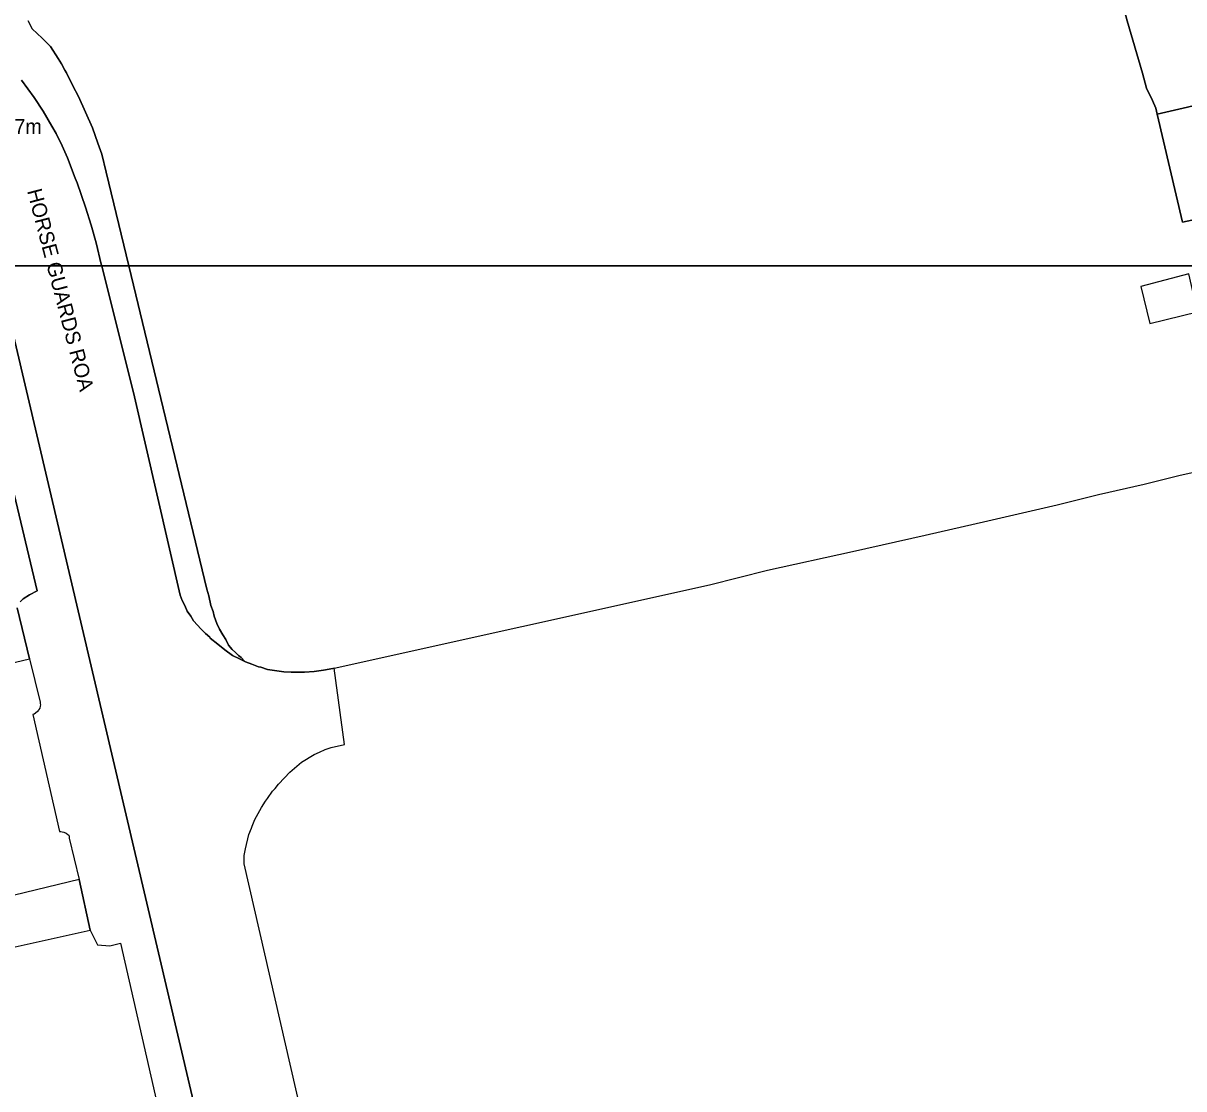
# Model space of a CAD drawing. Extents: x 529240 to 530363, y 179600 to 180767.
# Drawn here: x 529918.6 to 530056.2, y 180016.5 to 180142.8 of the extents above; entities that cross this region are included whole.
import ezdxf

# ---------------------------------------------------------------- set-up
doc = ezdxf.new("R2010")
doc.units = 0
for name, color, linetype in [('Building', 7, 'Continuous'), ('General surface', 7, 'Continuous'), ('Natural environment', 7, 'Continuous'), ('Path', 7, 'Continuous'), ('Road Or Track', 7, 'Continuous'), ('Roadside', 7, 'Continuous'), ('Unclassified', 7, 'Continuous')]:
    doc.layers.add(name, color=color, linetype=linetype)

msp = doc.modelspace()

# ---------------------------------------------------------------- linework, layer by layer
at = {"layer": 'Building'}
msp.add_lwpolyline([(530062.3, 180114), (530088.07, 180114), (530085.3, 180125.95), (530074.7, 180123.4), (530071.05, 180122.55), (530070.1, 180126.85), (530069.05, 180131.3), (530068.1, 180135.4), (530067.25, 180135.25), (530053.05, 180132), (530056.05, 180119.2), (530060.85, 180120.2)], close=True, dxfattribs=at)
for points in [[(530067.25, 180135.25), (530053.05, 180132)], [(530053.05, 180132), (530056.05, 180119.2), (530060.85, 180120.2), (530062.3, 180114)]]:
    msp.add_lwpolyline(points, dxfattribs=at)
at = {"layer": 'General surface'}
for points in [[(530065.3, 180141.5), (530064.3, 180141.15), (530061.9, 180149.15), (530061.55, 180149.1), (530059.15, 180156.95), (530054.35, 180155.6), (530046.55, 180153.3), (530046.8, 180152.5), (530048.1, 180147.85), (530049.05, 180144.65), (530049.5, 180143.05), (530051.3, 180136.85), (530051.8, 180135.05), (530052.5, 180133.6), (530052.9, 180132.7), (530053.05, 180132), (530067.25, 180135.25)], [(530052.2, 180107.2), (530057.85, 180108.55), (530056.8, 180113.05), (530051.1, 180111.55)]]:
    msp.add_lwpolyline(points, close=True, dxfattribs=at)
for points in [[(529919.25, 180143.03), (529919.7, 180142.1), (529920.9, 180141), (529921.9, 180140), (529922.8, 180138.6), (529923.2, 180137.95), (529923.6, 180137.2), (529923.8, 180136.9), (529924.55, 180135.35), (529925.2, 180134.1), (529926.85, 180130.35), (529927.5, 180128.55), (529927.95, 180127.25), (529928.5, 180125.1), (529931.17, 180114), (530062.3, 180114)], [(530060.85, 180120.2), (530056.05, 180119.2), (530053.05, 180132), (530052.9, 180132.7), (530052.5, 180133.6), (530051.8, 180135.05), (530051.3, 180136.85), (530049.5, 180143.05)], [(530062.3, 180114), (529931.17, 180114), (529940.4, 180075.7), (529940.65, 180074.9), (529940.9, 180073.75), (529941.15, 180073.05), (529941.3, 180072.5), (529941.6, 180071.65), (529941.9, 180070.95), (529942.3, 180070.3), (529942.65, 180069.75), (529943, 180069.05), (529943.4, 180068.55), (529943.8, 180068.2), (529944.15, 180067.85), (529944.5, 180067.6), (529944.9, 180067.15), (529945, 180067.1), (529945.75, 180066.8), (529946.55, 180066.5), (529946.8, 180066.45), (529947.6, 180066.2), (529948.45, 180066.05), (529949.25, 180065.95), (529949.55, 180065.9), (529950.4, 180065.85), (529952, 180065.85), (529953.15, 180065.95), (529954.25, 180066.1), (529955.35, 180066.3), (529955.5, 180066.35), (530000, 180076.2), (530006.85, 180077.95), (530016.95, 180080.15), (530025.55, 180082.1), (530033, 180083.8), (530041.2, 180085.7), (530046.1, 180086.9), (530051.5, 180088.15), (530055.8, 180089.2), (530061.15, 180090.4)]]:
    msp.add_lwpolyline(points, dxfattribs=at)
at = {"layer": 'Natural environment'}
msp.add_lwpolyline([(529918.3, 180074.2), (529918.65, 180074.55), (529919.4, 180075.05), (529920.3, 180075.5), (529911.11, 180114)], dxfattribs=at)
at = {"layer": 'Path'}
for points in [[(529902.4, 180063.4), (529919.4, 180067.45), (529917.95, 180073.5)], [(529913.05, 180032.3), (529926.6, 180035.3), (529925.3, 180041.3), (529908.45, 180037.25)]]:
    msp.add_lwpolyline(points, dxfattribs=at)
at = {"layer": 'Road Or Track'}
for points in [[(529915.58, 180114), (529927.95, 180114), (529927.9, 180114.2), (529927.3, 180116.75), (529926.7, 180118.85), (529926.05, 180120.95), (529925.05, 180123.85), (529924.8, 180124.4), (529923.9, 180126.8), (529923.25, 180128.25), (529922.55, 180129.7), (529922.05, 180130.55), (529921, 180132.35), (529919.95, 180133.95), (529918.45, 180136)], [(529918.45, 180136), (529919.95, 180133.95), (529921, 180132.35), (529922.05, 180130.55), (529922.55, 180129.7), (529923.25, 180128.25), (529923.9, 180126.8), (529924.8, 180124.4), (529925.05, 180123.85), (529926.05, 180120.95), (529926.7, 180118.85), (529927.3, 180116.75), (529927.9, 180114.2), (529927.95, 180114)], [(529954.65, 180000.5), (529944.85, 180043.15), (529944.85, 180044.15), (529945, 180044.95), (529945.4, 180046.65), (529945.7, 180047.4), (529945.8, 180047.6), (529946.1, 180048.4), (529946.5, 180049.1), (529946.9, 180049.85), (529947.35, 180050.6), (529947.6, 180050.9), (529948.2, 180051.75), (529948.5, 180052.1), (529948.9, 180052.6), (529949.6, 180053.35), (529950.25, 180054), (529951.65, 180055.2), (529953.15, 180056.1), (529953.75, 180056.4), (529954.45, 180056.7), (529955.15, 180056.95), (529956.75, 180057.3), (529955.5, 180066.35), (529955.35, 180066.3), (529954.25, 180066.1), (529953.15, 180065.95), (529952, 180065.85), (529950.4, 180065.85), (529949.55, 180065.9), (529949.25, 180065.95), (529948.45, 180066.05), (529947.6, 180066.2), (529946.8, 180066.45), (529946.55, 180066.5), (529945.75, 180066.8), (529945, 180067.1), (529944.9, 180067.15), (529944.3, 180067.45), (529943.45, 180067.85), (529942.55, 180068.5), (529941.7, 180069.2), (529940.8, 180069.9), (529940.75, 180070), (529940.25, 180070.45), (529939.75, 180070.95), (529938.85, 180071.95), (529938.5, 180072.5), (529938.1, 180073.1), (529937.8, 180073.75), (529937.5, 180074.35), (529937.25, 180075), (529931.85, 180098.5), (529927.95, 180114), (529915.58, 180114)], [(529915.58, 180114), (529916, 180112.3), (529916.45, 180110.3), (529942.35, 180000), (529942.8, 179997.8), (529943.4, 179995.6), (529943.8, 179993.3), (529944.3, 179991.1), (529945.6, 179983.55), (529946.05, 179979.25), (529946.4, 179974.9), (529946.4, 179966.9), (529946.15, 179962.9), (529945.7, 179958.4), (529945, 179954), (529944.05, 179949.4), (529942.95, 179944.8), (529941.4, 179939.4), (529939.75, 179934.9), (529938.3, 179931.7)], [(529927.95, 180114), (529931.85, 180098.5), (529937.25, 180075), (529937.5, 180074.35), (529937.8, 180073.75), (529938.1, 180073.1), (529938.5, 180072.5), (529938.85, 180071.95), (529939.75, 180070.95), (529940.25, 180070.45), (529940.75, 180070), (529940.8, 180069.9), (529941.7, 180069.2), (529942.55, 180068.5), (529943.45, 180067.85), (529944.3, 180067.45), (529944.9, 180067.15)], [(529916.45, 180110.3), (529942.35, 180000)]]:
    msp.add_lwpolyline(points, dxfattribs=at)
at = {"layer": 'Roadside'}
for points in [[(529918.45, 180136), (529919.95, 180133.95), (529921, 180132.35), (529922.05, 180130.55), (529922.55, 180129.7), (529923.25, 180128.25), (529923.9, 180126.8), (529924.8, 180124.4), (529925.05, 180123.85), (529926.05, 180120.95), (529926.7, 180118.85), (529927.3, 180116.75), (529927.9, 180114.2), (529927.95, 180114), (529931.17, 180114), (529928.5, 180125.1), (529927.95, 180127.25), (529927.5, 180128.55), (529926.85, 180130.35), (529925.2, 180134.1), (529924.55, 180135.35), (529923.8, 180136.9), (529923.6, 180137.2), (529923.2, 180137.95), (529922.8, 180138.6), (529921.9, 180140), (529920.9, 180141), (529919.7, 180142.1), (529919.25, 180143.03)], [(529911.11, 180114), (529920.3, 180075.5), (529919.4, 180075.05), (529918.65, 180074.55), (529918.3, 180074.2)], [(529942.35, 180000), (529916.45, 180110.3)], [(529917.95, 180073.5), (529919.4, 180067.45), (529920.65, 180062.3), (529920.65, 180062.15), (529920.7, 180062), (529920.65, 180061.85), (529920.6, 180061.6), (529920.5, 180061.45), (529920.45, 180061.35), (529920.35, 180061.2), (529920.1, 180061), (529919.95, 180060.9), (529919.8, 180060.85), (529922.95, 180047), (529923.1, 180047), (529923.25, 180046.95), (529923.45, 180046.9), (529923.75, 180046.8), (529923.95, 180046.65), (529924.05, 180046.55), (529924.1, 180046.45), (529924.1, 180046.2), (529925.3, 180041.3), (529926.6, 180035.3), (529927.45, 180033.55), (529928.9, 180033.45), (529930.2, 180033.75), (529937.9, 180000)]]:
    msp.add_lwpolyline(points, dxfattribs=at)
msp.add_lwpolyline([(529927.95, 180114), (529931.85, 180098.5), (529937.25, 180075), (529937.5, 180074.35), (529937.8, 180073.75), (529938.1, 180073.1), (529938.5, 180072.5), (529938.85, 180071.95), (529939.75, 180070.95), (529940.25, 180070.45), (529940.75, 180070), (529940.8, 180069.9), (529941.7, 180069.2), (529942.55, 180068.5), (529943.45, 180067.85), (529944.3, 180067.45), (529944.9, 180067.15), (529944.5, 180067.6), (529944.15, 180067.85), (529943.8, 180068.2), (529943.4, 180068.55), (529943, 180069.05), (529942.65, 180069.75), (529942.3, 180070.3), (529941.9, 180070.95), (529941.6, 180071.65), (529941.3, 180072.5), (529941.15, 180073.05), (529940.9, 180073.75), (529940.65, 180074.9), (529940.4, 180075.7), (529931.17, 180114)], close=True, dxfattribs=at)
at = {"layer": 'Unclassified'}
for points in [[(530053.05, 180132), (530052.9, 180132.7), (530052.5, 180133.6), (530051.8, 180135.05), (530051.3, 180136.85), (530049.5, 180143.05), (530049.05, 180144.65)], [(529919.25, 180143.03), (529919.7, 180142.1), (529920.9, 180141), (529921.9, 180140), (529922.8, 180138.6), (529923.2, 180137.95), (529923.6, 180137.2), (529923.8, 180136.9), (529924.55, 180135.35), (529925.2, 180134.1), (529926.85, 180130.35), (529927.5, 180128.55), (529927.95, 180127.25), (529928.5, 180125.1), (529931.17, 180114)], [(529911.11, 180114), (529920.3, 180075.5)], [(529931.17, 180114), (529940.4, 180075.7), (529940.65, 180074.9), (529940.9, 180073.75), (529941.15, 180073.05), (529941.3, 180072.5), (529941.6, 180071.65), (529941.9, 180070.95), (529942.3, 180070.3), (529942.65, 180069.75), (529943, 180069.05), (529943.4, 180068.55), (529943.8, 180068.2), (529944.15, 180067.85), (529944.5, 180067.6), (529944.9, 180067.15)]]:
    msp.add_lwpolyline(points, dxfattribs=at)

# ---------------------------------------------------------------- texts
at = {"layer": 'Road Or Track'}
msp.add_text('HORSE GUARDS ROA', height=1.75, rotation=284.7, dxfattribs=at).set_placement((529919.1, 180122.9))
at = {"layer": 'Unclassified'}
msp.add_text('3.7m', height=1.75, dxfattribs=at).set_placement((529915.65, 180129.65))

doc.saveas('drawing.dxf')
